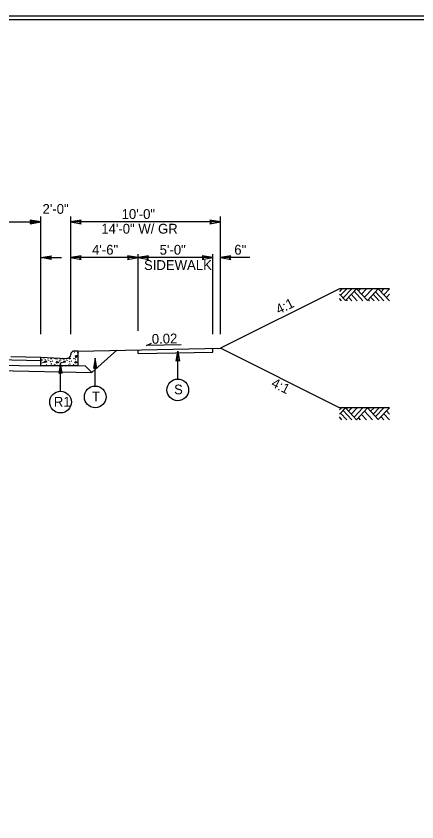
# Model space of a CAD drawing. Extents: x 1901670 to 1902225, y 193498 to 194278.
# Drawn here: x 1902058.3 to 1902085, y 193881.9 to 193935.8 of the extents above; entities that cross this region are included whole.
import ezdxf

# ---------------------------------------------------------------- set-up
doc = ezdxf.new("R2010")
doc.units = 0
for name, color, linetype in [('Old_Level_1', 7, 'Continuous'), ('Old_Level_11', 7, 'Continuous'), ('Old_Level_2', 7, 'Continuous'), ('Old_Level_20', 7, 'Continuous'), ('Prop Dimension', 7, 'Continuous'), ('Sheet Border Standard 30in CELL', 7, 'Continuous'), ('Sheet Plot Border Inside CELL', 7, 'Continuous'), ('Typical Curb CELL', 7, 'Continuous'), ('Typical Pavement Slope CELL', 7, 'Continuous'), ('Typical Terminator CELL', 7, 'Continuous')]:
    doc.layers.add(name, color=color, linetype=linetype)

# ---------------------------------------------------------------- blocks, each defined once
blk = doc.blocks.new('TERMINATOR')
at = {"layer": 'Typical Terminator CELL'}
blk.add_lwpolyline([(-0.469, 0.081), (0, 0), (-0.471, -0.083), (-0.411, 0)], close=True, dxfattribs=at)

msp = doc.modelspace()

# ---------------------------------------------------------------- linework, layer by layer
at = {"layer": 'Old_Level_1'}
for p, q in [((1902080.024, 193917.545), (1902079.854, 193917.362)), ((1902080.344, 193917.545), (1902079.93, 193917.101)), ((1902080.677, 193917.545), (1902080.097, 193916.922)), ((1902080.999, 193917.544), (1902080.258, 193916.748)), ((1902081.73, 193916.758), (1902080.999, 193917.544)), ((1902081.263, 193917.545), (1902081.13, 193917.402)), ((1902081.665, 193917.545), (1902081.332, 193917.186)), ((1902082.063, 193917.545), (1902081.53, 193916.972)), ((1902082.454, 193917.537), (1902081.73, 193916.758)), ((1902083.196, 193916.74), (1902082.454, 193917.537)), ((1902082.821, 193917.545), (1902082.634, 193917.344)), ((1902083.196, 193917.545), (1902082.821, 193917.142)), ((1902080.258, 193916.748), (1902079.854, 193917.183)), ((1902081.05, 193916.74), (1902080.65, 193917.169)), ((1902081.42, 193916.74), (1902080.834, 193917.368)), ((1902082.166, 193916.74), (1902081.939, 193916.983)), ((1902082.513, 193916.74), (1902082.112, 193917.169)), ((1902082.822, 193916.74), (1902082.268, 193917.336)), ((1902083.196, 193917.183), (1902082.99, 193916.961)), ((1902079.988, 193916.74), (1902079.854, 193916.883)), ((1902080.389, 193916.74), (1902080.32, 193916.814)), ((1902080.684, 193916.74), (1902080.467, 193916.973)), ((1902081.855, 193916.74), (1902081.784, 193916.816)), ((1902066.967, 193913.738), (1902067.3, 193913.905)), ((1902069.282, 193913.786), (1902066.967, 193913.738)), ((1902064.977, 193913.429), (1902063.319, 193911.944)), ((1902039.897, 193913.142), (1902059.897, 193912.742)), ((1902039.897, 193912.777), (1902059.897, 193912.377)), ((1902057.897, 193913), (1902059.897, 193912.96)), ((1902039.897, 193912.413), (1902063.319, 193911.944)), ((1902062.896, 193912.367), (1902062.396, 193912.377)), ((1902062.896, 193912.367), (1902063.319, 193911.944)), ((1902079.988, 193909.588), (1902079.854, 193909.445)), ((1902080.258, 193909.58), (1902079.854, 193909.145)), ((1902080.999, 193908.784), (1902080.258, 193909.58)), ((1902080.389, 193909.588), (1902080.32, 193909.514)), ((1902080.684, 193909.588), (1902080.467, 193909.355)), ((1902081.05, 193909.588), (1902080.65, 193909.159)), ((1902081.42, 193909.588), (1902080.834, 193908.96)), ((1902081.73, 193909.57), (1902080.999, 193908.784)), ((1902082.454, 193908.791), (1902081.73, 193909.57)), ((1902081.855, 193909.588), (1902081.784, 193909.512)), ((1902082.166, 193909.588), (1902081.939, 193909.345)), ((1902082.513, 193909.588), (1902082.112, 193909.159)), ((1902082.822, 193909.588), (1902082.268, 193908.992)), ((1902083.196, 193909.588), (1902082.454, 193908.791)), ((1902080.024, 193908.783), (1902079.854, 193908.966)), ((1902080.344, 193908.783), (1902079.93, 193909.227)), ((1902080.677, 193908.783), (1902080.097, 193909.406)), ((1902081.263, 193908.783), (1902081.13, 193908.926)), ((1902081.665, 193908.783), (1902081.332, 193909.142)), ((1902082.063, 193908.783), (1902081.53, 193909.356)), ((1902082.821, 193908.783), (1902082.634, 193908.984)), ((1902083.196, 193908.783), (1902082.821, 193909.186)), ((1902083.196, 193909.145), (1902082.99, 193909.367))]:
    msp.add_line(p, q, dxfattribs=at)
at = {"layer": 'Old_Level_11'}
for p, q in [((1902069.051, 193911.5), (1902069.051, 193913.374)), ((1902063.535, 193911.034), (1902063.535, 193912.908)), ((1902061.219, 193910.689), (1902061.219, 193912.563))]:
    msp.add_line(p, q, dxfattribs=at)
for points in [[(1902068.935, 193912.703), (1902069.051, 193913.374), (1902069.17, 193912.699), (1902069.051, 193912.785)], [(1902063.651, 193912.237), (1902063.535, 193912.908), (1902063.416, 193912.233), (1902063.535, 193912.319)], [(1902061.335, 193911.892), (1902061.219, 193912.563), (1902061.1, 193911.888), (1902061.219, 193911.974)]]:
    msp.add_lwpolyline(points, close=True, dxfattribs=at)
for centre in [(1902069.051, 193910.775), (1902061.219, 193909.964), (1902063.535, 193910.309)]:
    msp.add_circle(centre, 0.725, dxfattribs=at)
at = {"layer": 'Prop Dimension'}
for p, q in [((1902059.897, 193914.498), (1902059.897, 193922.38)), ((1902061.897, 193914.498), (1902061.897, 193922.38)), ((1902071.897, 193914.498), (1902071.897, 193922.38)), ((1902039.897, 193922.01), (1902059.897, 193922.01)), ((1902059.897, 193914.498), (1902059.897, 193922.34)), ((1902071.897, 193922.01), (1902061.897, 193922.01)), ((1902066.397, 193914.719), (1902066.397, 193919.848)), ((1902071.397, 193914.498), (1902071.397, 193919.848)), ((1902059.897, 193919.621), (1902061.28, 193919.621)), ((1902066.397, 193919.621), (1902061.897, 193919.621)), ((1902071.397, 193919.621), (1902066.397, 193919.621)), ((1902073.862, 193919.621), (1902071.897, 193919.621))]:
    msp.add_line(p, q, dxfattribs=at)
at = {"layer": 'Sheet Border Standard 30in CELL'}
msp.add_lwpolyline([(1902132.544, 193935.514), (1901982.544, 193935.514), (1901982.544, 193830.514), (1902132.544, 193830.514)], close=True, dxfattribs=at)
at = {"layer": 'Sheet Plot Border Inside CELL'}
msp.add_lwpolyline([(1902133.794, 193935.769), (1901967.144, 193935.769), (1901967.144, 193830.259), (1902133.794, 193830.259)], close=True, dxfattribs=at)
at = {"layer": 'Typical Curb CELL'}
for p, q in [((1902062.396, 193913.377), (1902062.136, 193913.377)), ((1902062.396, 193912.377), (1902062.396, 193913.377)), ((1902059.897, 193912.377), (1902059.897, 193912.96)), ((1902059.897, 193912.96), (1902061.647, 193912.887)), ((1902060.157, 193912.617), (1902060.243, 193912.736)), ((1902060.243, 193912.736), (1902060.278, 193912.623)), ((1902060.922, 193912.566), (1902060.985, 193912.68)), ((1902060.985, 193912.68), (1902061.088, 193912.605)), ((1902061.407, 193912.617), (1902061.492, 193912.736)), ((1902061.492, 193912.736), (1902061.527, 193912.623)), ((1902061.896, 193913.127), (1902061.896, 193913.137)), ((1902062.171, 193912.566), (1902062.234, 193912.68)), ((1902062.206, 193913.044), (1902062.222, 193912.953)), ((1902062.36, 193912.999), (1902062.206, 193913.044)), ((1902062.222, 193912.953), (1902062.36, 193912.999)), ((1902062.234, 193912.68), (1902062.337, 193912.605)), ((1902062.396, 193912.377), (1902059.897, 193912.377)), ((1902060.278, 193912.623), (1902060.157, 193912.617)), ((1902061.088, 193912.605), (1902060.922, 193912.566)), ((1902061.527, 193912.623), (1902061.407, 193912.617)), ((1902062.337, 193912.605), (1902062.171, 193912.566))]:
    msp.add_line(p, q, dxfattribs=at)
for centre in [(1902062.166, 193913.301), (1902062.383, 193913.267), (1902059.913, 193912.714), (1902059.93, 193912.811), (1902059.986, 193912.777), (1902060.095, 193912.902), (1902060.192, 193912.817), (1902060.237, 193912.919), (1902060.386, 193912.856), (1902060.414, 193912.754), (1902060.563, 193912.668), (1902060.591, 193912.84), (1902060.608, 193912.89), (1902060.689, 193912.697), (1902060.865, 193912.862), (1902060.985, 193912.811), (1902061.162, 193912.714), (1902061.179, 193912.811), (1902061.235, 193912.777), (1902061.344, 193912.871), (1902061.441, 193912.817), (1902061.635, 193912.856), (1902061.664, 193912.754), (1902061.812, 193912.668), (1902061.84, 193912.84), (1902061.858, 193912.89), (1902061.938, 193912.697), (1902062.114, 193912.862), (1902062.234, 193912.811), (1902062.331, 193913.084), (1902059.907, 193912.406), (1902059.97, 193912.571), (1902060.066, 193912.617), (1902060.118, 193912.383), (1902060.277, 193912.452), (1902060.483, 193912.429), (1902060.597, 193912.514), (1902060.654, 193912.4), (1902060.831, 193912.463), (1902061.002, 193912.423), (1902061.156, 193912.406), (1902061.219, 193912.571), (1902061.315, 193912.617), (1902061.367, 193912.383), (1902061.526, 193912.452), (1902061.732, 193912.429), (1902061.846, 193912.514), (1902061.903, 193912.4), (1902062.08, 193912.463), (1902062.251, 193912.423)]:
    msp.add_circle(centre, 0.00802, dxfattribs=at)
for centre, start, end in [((1902062.136, 193913.137), 89.9998, 179.9998), ((1902061.657, 193913.127), 267.6154, 359.9998)]:
    msp.add_arc(centre, 0.24, start, end, dxfattribs=at)
at = {"layer": 'Typical Pavement Slope CELL'}
for p, q in [((1902079.854, 193917.545), (1902071.897, 193913.567)), ((1902062.396, 193913.377), (1902071.897, 193913.567)), ((1902066.397, 193913.207), (1902066.397, 193913.457)), ((1902066.397, 193913.207), (1902071.397, 193913.307)), ((1902071.397, 193913.307), (1902071.397, 193913.557)), ((1902079.854, 193909.588), (1902071.897, 193913.567))]:
    msp.add_line(p, q, dxfattribs=at)
for points in [[(1902083.196, 193917.545), (1902079.854, 193917.545)], [(1902083.196, 193909.588), (1902079.854, 193909.588)]]:
    msp.add_lwpolyline(points, dxfattribs=at)

# ---------------------------------------------------------------- block references
at = {"layer": 'Prop Dimension', "xscale": 1.5}
for p, yscale in [((1902059.897, 193922.01), -1.5), ((1902059.897, 193922.01), 1.5), ((1902071.897, 193922.01), -1.5), ((1902066.397, 193919.621), -1.5), ((1902071.397, 193919.621), -1.5)]:
    msp.add_blockref('TERMINATOR', p, dxfattribs=dict(at, yscale=yscale))
at = {"layer": 'Prop Dimension', "xscale": 1.5, "rotation": 180}
for p, yscale in [((1902061.897, 193922.01), -1.5), ((1902059.897, 193919.621), 1.5), ((1902061.897, 193919.621), -1.5), ((1902066.397, 193919.621), -1.5), ((1902071.897, 193919.621), -1.5)]:
    msp.add_blockref('TERMINATOR', p, dxfattribs=dict(at, yscale=yscale))

# ---------------------------------------------------------------- texts
at = {"layer": 'Old_Level_1'}
for rotation, p in [(26.5651, (1902075.807, 193915.812)), (333.4349, (1902075.241, 193911.022))]:
    msp.add_text('4:1', height=0.656, rotation=rotation, dxfattribs=at).set_placement(p)
at = {"layer": 'Old_Level_2'}
msp.add_text('0.02', height=0.656, rotation=1.1916, dxfattribs=at).set_placement((1902067.323, 193913.856))
at = {"layer": 'Old_Level_20'}
for s, height, p in [('S', 0.649, (1902068.808, 193910.482)), ('T', 0.649, (1902063.324, 193910.016)), ('R1', 0.6491, (1902060.774, 193909.66))]:
    msp.add_text(s, height=height, dxfattribs=at).set_placement(p)
at = {"layer": 'Prop Dimension'}
for s, p in [('2\'-0" ', (1902060.014, 193922.549)), ('10\'-0" ', (1902065.301, 193922.208)), ('14\'-0" W/ GR ', (1902063.939, 193921.225)), ('4\'-6" ', (1902063.323, 193919.819)), ('5\'-0" ', (1902067.842, 193919.819)), ('6" ', (1902072.828, 193919.819)), ('SIDEWALK', (1902066.796, 193918.797))]:
    msp.add_text(s, height=0.656, dxfattribs=at).set_placement(p)

doc.saveas('drawing.dxf')
